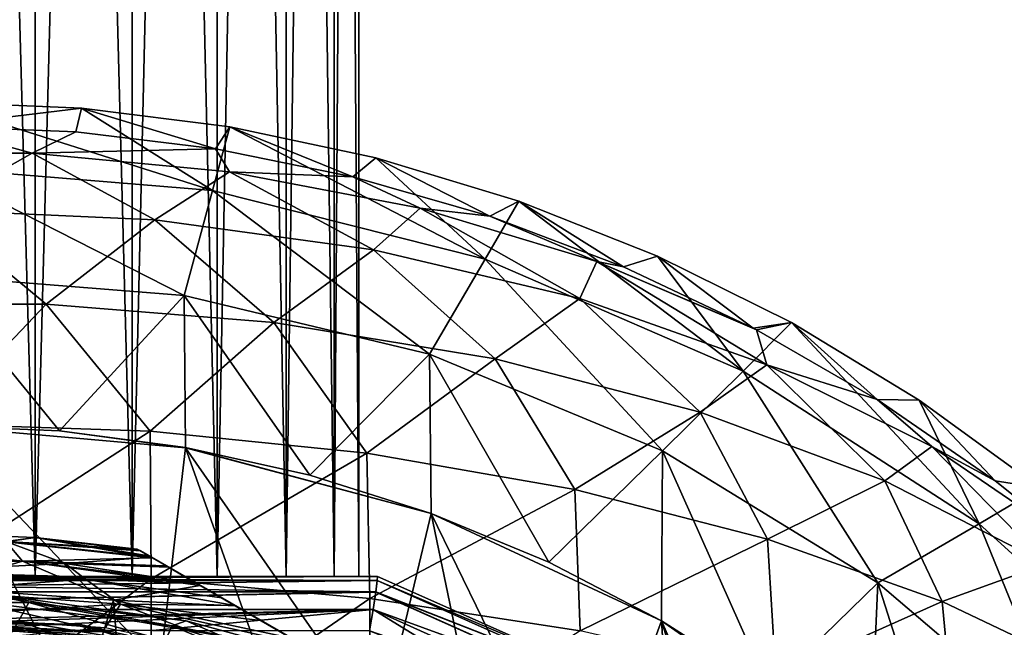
# Model space of a CAD drawing. Header units: metres. Extents: x -109 to 109, y -432 to 89.
# Tile 918 of 955: x 1 to 17, y 20 to 30. Entities that reach past the tile are written whole.
import ezdxf

# ---------------------------------------------------------------- set-up
doc = ezdxf.new("R2010")
doc.units = ezdxf.units.M
doc.layers.add('solid_506360_24502164', color=7, linetype='CONTINUOUS')
doc.layers.add('solid_506360_24502164_01', color=7, linetype='CONTINUOUS')

msp = doc.modelspace()

# ---------------------------------------------------------------- linework, layer by layer
at = {"layer": 'solid_506360_24502164'}
for points in [[(-1.622746, 28.195265, 37.439716), (1.624319, 28.195032, 37.438759), (-0.003889, 27.269953, 34.170803)], [(1.624319, 28.195032, 37.438759), (3.621531, 27.106808, 34.404026), (-0.003889, 27.269953, 34.170803)], [(4.098812, 25.878878, 99.505043), (4.564432, 27.585901, 75.761192), (-0.00002, 27.960972, 75.761192)], [(0, 26.201462, 99.505043), (4.098812, 25.878878, 99.505043), (-0.00002, 27.960972, 75.761192)], [(-0.003889, 27.269953, 34.170803), (1.851156, 25.734934, 31.219484), (-1.870343, 25.734344, 31.221256)], [(2.070764, 23.66898, 123.140602), (4.098812, 25.878878, 99.505043), (0, 26.201462, 99.505043)], [(0, 23.75939, 123.140602), (2.070764, 23.66898, 123.140602), (0, 26.201462, 99.505043)], [(-1.870343, 25.734344, 31.221256), (1.851156, 25.734934, 31.219484), (-0.004604, 23.784609, 28.449921)], [(1.851156, 25.734934, 31.219484), (3.545314, 23.666098, 28.661633), (-0.004604, 23.784609, 28.449921)], [(4.125146, 23.395884, 123.161255), (2.070764, 23.66898, 123.140602), (0, 23.75939, 123.140602)], [(7.249897, 21.299976, 482.867004), (-7.249897, 21.299976, 482.867004), (-7.249827, 21.299999, 482.87384)], [(-7.246355, 21.233597, 499.484924), (7.249897, 21.299976, 499.132996), (-7.249897, 21.299976, 499.132996)], [(7.249827, 21.299999, 482.87384), (-7.249827, 21.299999, 482.87384), (-1.675177, 21.299999, 484.2034)], [(7.249827, 21.299999, 499.12616), (1.675177, 21.299999, 497.7966), (-7.249827, 21.299999, 499.12616)], [(0.000096, 21.299999, 482.718719), (7.249897, 21.299976, 482.867004), (-7.249827, 21.299999, 482.87384)], [(0.000006, 21.299999, 499.281281), (7.249827, 21.299999, 499.12616), (-7.249827, 21.299999, 499.12616)], [(-7.221748, 21.046591, 499.793152), (7.246283, 21.232952, 499.486603), (-7.246355, 21.233597, 499.484924)], [(-7.246355, 21.233597, 482.515076), (7.221748, 21.046591, 482.206848), (-7.221748, 21.046591, 482.206848)], [(7.249827, 21.299999, 482.87384), (-1.675177, 21.299999, 484.2034), (0, 21.299999, 484)], [(-7.178686, 20.761307, 500.017059), (7.22147, 21.044649, 499.795349), (-7.221748, 21.046591, 499.793152)], [(-7.221748, 21.046591, 482.206848), (7.221748, 21.046591, 482.206848), (-7.178686, 20.761309, 481.982941)], [(1.400904, 20.570253, 762.946167), (1.568396, 20.873924, 762.27124), (-1.621298, 20.877432, 762.842468)], [(7.178409, 20.759544, 500.017975), (-7.123383, 20.414766, 500.125549), (-3.582599, 20.420036, 500.234802)], [(2.432161, 20.512039, 740.215393), (-1.175009, 20.643862, 740.855591), (-0.385206, 20.570345, 741.405762)]]:
    msp.add_3dface(points, dxfattribs=at)
at = {"layer": 'solid_506360_24502164_01'}
for points in [[(0, 21.299999, 484), (0, 81.300003, 484), (1.675177, 81.300003, 484.2034)], [(1.675177, 21.299999, 484.2034), (0, 21.299999, 484), (1.675177, 81.300003, 484.2034)], [(1.675177, 21.299999, 497.7966), (1.675177, 81.300003, 497.7966), (0, 81.300003, 498)], [(1.675177, 21.299999, 497.7966), (0, 81.300003, 498), (0, 21.299999, 498)], [(1.675177, 21.299999, 484.2034), (1.675177, 81.300003, 484.2034), (3.253016, 81.300003, 484.801788)], [(3.253016, 21.299999, 484.801788), (1.675177, 21.299999, 484.2034), (3.253016, 81.300003, 484.801788)], [(3.253016, 21.299999, 497.198212), (3.253016, 81.300003, 497.198212), (1.675177, 81.300003, 497.7966)], [(1.675177, 21.299999, 497.7966), (3.253016, 21.299999, 497.198212), (1.675177, 81.300003, 497.7966)], [(3.253016, 21.299999, 484.801788), (3.253016, 81.300003, 484.801788), (4.641816, 81.300003, 485.760406)], [(4.641816, 21.299999, 485.760406), (3.253016, 21.299999, 484.801788), (4.641816, 81.300003, 485.760406)], [(4.641816, 21.299999, 496.239594), (4.641816, 81.300003, 496.239594), (3.253016, 81.300003, 497.198212)], [(3.253016, 21.299999, 497.198212), (4.641816, 21.299999, 496.239594), (3.253016, 81.300003, 497.198212)], [(4.641816, 21.299999, 485.760406), (4.641816, 81.300003, 485.760406), (5.760857, 81.300003, 487.023499)], [(5.760857, 21.299999, 487.023499), (4.641816, 21.299999, 485.760406), (5.760857, 81.300003, 487.023499)], [(5.760857, 21.299999, 494.976501), (5.760857, 81.300003, 494.976501), (4.641816, 81.300003, 496.239594)], [(4.641816, 21.299999, 496.239594), (5.760857, 21.299999, 494.976501), (4.641816, 81.300003, 496.239594)], [(5.760857, 21.299999, 487.023499), (5.760857, 81.300003, 487.023499), (6.545097, 81.300003, 488.517731)], [(6.545097, 21.299999, 488.517731), (5.760857, 21.299999, 487.023499), (6.545097, 81.300003, 488.517731)], [(6.545097, 21.299999, 493.482269), (6.545097, 81.300003, 493.482269), (5.760857, 81.300003, 494.976501)], [(5.760857, 21.299999, 494.976501), (6.545097, 21.299999, 493.482269), (5.760857, 81.300003, 494.976501)], [(6.545097, 21.299999, 488.517731), (6.545097, 81.300003, 488.517731), (6.948955, 81.300003, 490.156219)], [(6.948955, 21.299999, 490.156219), (6.545097, 21.299999, 488.517731), (6.948955, 81.300003, 490.156219)], [(6.948955, 21.299999, 491.843781), (6.948955, 81.300003, 491.843781), (6.545097, 81.300003, 493.482269)], [(6.545097, 21.299999, 493.482269), (6.948955, 21.299999, 491.843781), (6.545097, 81.300003, 493.482269)], [(6.948955, 21.299999, 490.156219), (6.948955, 81.300003, 490.156219), (6.948955, 81.300003, 491.843781)], [(6.948955, 21.299999, 491.843781), (6.948955, 21.299999, 490.156219), (6.948955, 81.300003, 491.843781)], [(0.000266, 29.030123, 52.000668), (-0.00002, 27.960972, 75.761192), (4.564432, 27.585901, 75.761192)], [(2.430726, 28.928181, 52.000668), (0.000266, 29.030123, 52.000668), (4.564432, 27.585901, 75.761192)], [(0.006528, 28.636248, 40.721565), (0.000266, 29.030123, 52.000668), (2.430726, 28.928181, 52.000668)], [(2.336996, 28.541212, 40.735413), (0.006528, 28.636248, 40.721565), (2.430726, 28.928181, 52.000668)], [(4.610167, 28.264894, 40.783188), (2.336996, 28.541212, 40.735413), (2.430726, 28.928181, 52.000668)], [(4.844728, 28.623009, 52.000668), (2.430726, 28.928181, 52.000668), (4.564432, 27.585901, 75.761192)], [(4.610167, 28.264894, 40.783188), (2.430726, 28.928181, 52.000668), (4.844728, 28.623009, 52.000668)], [(-1.622746, 28.195265, 37.439716), (0.006528, 28.636248, 40.721565), (1.624319, 28.195032, 37.438759)], [(1.624319, 28.195032, 37.438759), (0.006528, 28.636248, 40.721565), (2.336996, 28.541212, 40.735413)], [(4.844728, 28.623009, 52.000668), (4.564432, 27.585901, 75.761192), (9.006427, 26.470743, 75.761192)], [(6.851751, 27.809517, 40.862099), (4.610167, 28.264894, 40.783188), (4.844728, 28.623009, 52.000668)], [(7.224137, 28.116896, 52.000668), (4.844728, 28.623009, 52.000668), (9.006427, 26.470743, 75.761192)], [(6.851751, 27.809517, 40.862099), (4.844728, 28.623009, 52.000668), (7.224137, 28.116896, 52.000668)], [(1.624319, 28.195032, 37.438759), (2.336996, 28.541212, 40.735413), (4.610167, 28.264894, 40.783188)], [(1.624319, 28.195032, 37.438759), (4.610167, 28.264894, 40.783188), (4.840738, 27.893364, 37.835526)], [(4.840738, 27.893364, 37.835526), (4.610167, 28.264894, 40.783188), (6.851751, 27.809517, 40.862099)], [(1.624319, 28.195032, 37.438759), (4.840738, 27.893364, 37.835526), (3.621531, 27.106808, 34.404026)], [(9.081391, 27.167307, 40.971279), (6.851751, 27.809517, 40.862099), (7.224137, 28.116896, 52.000668)], [(9.553492, 27.413115, 52.000668), (7.224137, 28.116896, 52.000668), (9.006427, 26.470743, 75.761192)], [(9.081391, 27.167307, 40.971279), (7.224137, 28.116896, 52.000668), (9.553492, 27.413115, 52.000668)], [(4.840738, 27.893364, 37.835526), (7.187196, 26.619654, 35.13131), (3.621531, 27.106808, 34.404026)], [(4.840738, 27.893364, 37.835526), (6.851751, 27.809517, 40.862099), (7.943506, 27.299324, 38.643387)], [(4.840738, 27.893364, 37.835526), (7.943506, 27.299324, 38.643387), (7.187196, 26.619654, 35.13131)], [(7.943506, 27.299324, 38.643387), (6.851751, 27.809517, 40.862099), (9.081391, 27.167307, 40.971279)], [(4.098812, 25.878878, 99.505043), (8.096697, 24.919071, 99.505043), (4.564432, 27.585901, 75.761192)], [(8.096697, 24.919071, 99.505043), (9.006427, 26.470743, 75.761192), (4.564432, 27.585901, 75.761192)], [(-0.003889, 27.269953, 34.170803), (3.621531, 27.106808, 34.404026), (1.851156, 25.734934, 31.219484)], [(7.943506, 27.299324, 38.643387), (10.544733, 25.825191, 36.321774), (7.187196, 26.619654, 35.13131)], [(7.943506, 27.299324, 38.643387), (9.081391, 27.167307, 40.971279), (10.823616, 26.432058, 39.81826)], [(7.943506, 27.299324, 38.643387), (10.823616, 26.432058, 39.81826), (10.544733, 25.825191, 36.321774)], [(9.553492, 27.413115, 52.000668), (9.006427, 26.470743, 75.761192), (13.206794, 24.645416, 75.761192)], [(11.259121, 26.344967, 41.116661), (9.081391, 27.167307, 40.971279), (9.553492, 27.413115, 52.000668)], [(11.814618, 26.517218, 52.000668), (9.553492, 27.413115, 52.000668), (13.206794, 24.645416, 75.761192)], [(11.259121, 26.344967, 41.116661), (9.553492, 27.413115, 52.000668), (11.814618, 26.517218, 52.000668)], [(10.823616, 26.432058, 39.81826), (9.081391, 27.167307, 40.971279), (11.259121, 26.344967, 41.116661)], [(3.621531, 27.106808, 34.404026), (5.562727, 25.43614, 31.706055), (1.851156, 25.734934, 31.219484)], [(3.621531, 27.106808, 34.404026), (7.187196, 26.619654, 35.13131), (5.562727, 25.43614, 31.706055)], [(7.187196, 26.619654, 35.13131), (9.167066, 24.843031, 32.68829), (5.562727, 25.43614, 31.706055)], [(7.187196, 26.619654, 35.13131), (10.544733, 25.825191, 36.321774), (9.167066, 24.843031, 32.68829)], [(8.096697, 24.919071, 99.505043), (11.895215, 23.345673, 99.505043), (9.006427, 26.470743, 75.761192)], [(11.895215, 23.345673, 99.505043), (13.206794, 24.645416, 75.761192), (9.006427, 26.470743, 75.761192)], [(13.371112, 25.345598, 41.297001), (11.259121, 26.344967, 41.116661), (11.814618, 26.517218, 52.000668)], [(13.993886, 25.434607, 52.000668), (11.814618, 26.517218, 52.000668), (13.206794, 24.645416, 75.761192)], [(13.371112, 25.345598, 41.297001), (11.814618, 26.517218, 52.000668), (13.993886, 25.434607, 52.000668)], [(10.823616, 26.432058, 39.81826), (13.592379, 24.748833, 37.90583), (10.544733, 25.825191, 36.321774)], [(10.823616, 26.432058, 39.81826), (11.259121, 26.344967, 41.116661), (13.371112, 25.345598, 41.297001)], [(10.823616, 26.432058, 39.81826), (13.371112, 25.345598, 41.297001), (13.425615, 25.316975, 41.302185)], [(10.823616, 26.432058, 39.81826), (13.425615, 25.316975, 41.302185), (13.592379, 24.748833, 37.90583)], [(2.070764, 23.66898, 123.140602), (4.125769, 23.398434, 123.140602), (4.098812, 25.878878, 99.505043)], [(6.149374, 22.949812, 123.140602), (8.096697, 24.919071, 99.505043), (4.098812, 25.878878, 99.505043)], [(4.125769, 23.398434, 123.140602), (6.149374, 22.949812, 123.140602), (4.098812, 25.878878, 99.505043)], [(10.544733, 25.825191, 36.321774), (12.505542, 23.974899, 34.11039), (9.167066, 24.843031, 32.68829)], [(10.544733, 25.825191, 36.321774), (13.592379, 24.748833, 37.90583), (12.505542, 23.974899, 34.11039)], [(1.851156, 25.734934, 31.219484), (5.562727, 25.43614, 31.706055), (3.545314, 23.666098, 28.661633)], [(5.562727, 25.43614, 31.706055), (7.07965, 23.307135, 29.317572), (3.545314, 23.666098, 28.661633)], [(5.562727, 25.43614, 31.706055), (9.167066, 24.843031, 32.68829), (7.07965, 23.307135, 29.317572)], [(13.993886, 25.434607, 52.000668), (13.206794, 24.645416, 75.761192), (17.052843, 22.158894, 75.761192)], [(13.425615, 25.316975, 41.302185), (13.371112, 25.345598, 41.297001), (13.993886, 25.434607, 52.000668)], [(15.393184, 24.17972, 41.508312), (13.425615, 25.316975, 41.302185), (13.993886, 25.434607, 52.000668)], [(16.074038, 24.173815, 52.000668), (13.993886, 25.434607, 52.000668), (17.052843, 22.158894, 75.761192)], [(15.393184, 24.17972, 41.508312), (13.993886, 25.434607, 52.000668), (16.074038, 24.173815, 52.000668)], [(13.592379, 24.748833, 37.90583), (13.425615, 25.316975, 41.302185), (15.393184, 24.17972, 41.508312)], [(6.149374, 22.949812, 123.140602), (8.126177, 22.326529, 123.140602), (8.096697, 24.919071, 99.505043)], [(10.041132, 21.533331, 123.140602), (11.895215, 23.345673, 99.505043), (8.096697, 24.919071, 99.505043)], [(8.126177, 22.326529, 123.140602), (10.041132, 21.533331, 123.140602), (8.096697, 24.919071, 99.505043)], [(9.167066, 24.843031, 32.68829), (10.467782, 22.715137, 30.397743), (7.07965, 23.307135, 29.317572)], [(9.167066, 24.843031, 32.68829), (12.505542, 23.974899, 34.11039), (10.467782, 22.715137, 30.397743)], [(13.592379, 24.748833, 37.90583), (15.514084, 22.855165, 35.901062), (12.505542, 23.974899, 34.11039)], [(13.592379, 24.748833, 37.90583), (15.393184, 24.17972, 41.508312), (16.278555, 23.417765, 39.80756)], [(13.592379, 24.748833, 37.90583), (16.278555, 23.417765, 39.80756), (15.514084, 22.855165, 35.901062)], [(11.895215, 23.345673, 99.505043), (15.400833, 21.197428, 99.505043), (13.206794, 24.645416, 75.761192)], [(15.400833, 21.197428, 99.505043), (17.052843, 22.158894, 75.761192), (13.206794, 24.645416, 75.761192)], [(17.311918, 22.856043, 41.754154), (15.393184, 24.17972, 41.508312), (16.074038, 24.173815, 52.000668)], [(16.278555, 23.417765, 39.80756), (15.393184, 24.17972, 41.508312), (17.311918, 22.856043, 41.754154)], [(18.042078, 22.742723, 52.000668), (16.074038, 24.173815, 52.000668), (17.052843, 22.158894, 75.761192)], [(17.311918, 22.856043, 41.754154), (16.074038, 24.173815, 52.000668), (18.042078, 22.742723, 52.000668)], [(12.505542, 23.974899, 34.11039), (13.605864, 21.905125, 31.851303), (10.467782, 22.715137, 30.397743)], [(12.505542, 23.974899, 34.11039), (15.514084, 22.855165, 35.901062), (13.605864, 21.905125, 31.851303)], [(-0.00563, 21.365261, 26.116184), (-0.004604, 23.784609, 28.449921), (3.545314, 23.666098, 28.661633)], [(4.125146, 23.395884, 123.161255), (0, 23.75939, 123.140602), (0, 23.756773, 123.161255)], [(4.125392, 23.395828, 127), (4.125146, 23.395884, 123.161255), (0, 23.756773, 123.161255)], [(4.125392, 23.395828, 127), (0, 23.756773, 123.161255), (0, 23.756773, 127)], [(3.711829, 19.856033, 127), (4.125392, 23.395828, 127), (0, 23.756773, 127)], [(1.863748, 20.113829, 127), (3.711829, 19.856033, 127), (0, 23.756773, 127)], [(0, 20.200001, 127), (1.863748, 20.113829, 127), (0, 23.756773, 127)], [(3.565458, 21.260578, 26.327435), (-0.00563, 21.365261, 26.116184), (3.545314, 23.666098, 28.661633)], [(4.125146, 23.395884, 123.161255), (4.125769, 23.398434, 123.140602), (2.070764, 23.66898, 123.140602)], [(3.565458, 21.260578, 26.327435), (3.545314, 23.666098, 28.661633), (7.07965, 23.307135, 29.317572)], [(7.128315, 20.940773, 26.978888), (3.565458, 21.260578, 26.327435), (7.07965, 23.307135, 29.317572)], [(3.711829, 19.856033, 127), (5.527942, 19.428892, 127), (4.125392, 23.395828, 127)], [(4.125146, 23.395884, 123.161255), (8.125088, 22.324139, 123.161255), (4.125769, 23.398434, 123.140602)], [(4.125392, 23.395828, 127), (8.125088, 22.324139, 123.161255), (4.125146, 23.395884, 123.161255)], [(8.125218, 22.324089, 127), (8.125088, 22.324139, 123.161255), (4.125392, 23.395828, 127)], [(7.297035, 18.835947, 127), (8.125218, 22.324089, 127), (4.125392, 23.395828, 127)], [(5.527942, 19.428892, 127), (7.297035, 18.835947, 127), (4.125392, 23.395828, 127)], [(8.125088, 22.324139, 123.161255), (6.149374, 22.949812, 123.140602), (4.125769, 23.398434, 123.140602)], [(7.128315, 20.940773, 26.978888), (7.07965, 23.307135, 29.317572), (10.467782, 22.715137, 30.397743)], [(10.041132, 21.533331, 123.140602), (11.879668, 20.576252, 123.140602), (11.895215, 23.345673, 99.505043)], [(11.879668, 20.576252, 123.140602), (13.627797, 19.462574, 123.140602), (11.895215, 23.345673, 99.505043)], [(13.627797, 19.462574, 123.140602), (15.400833, 21.197428, 99.505043), (11.895215, 23.345673, 99.505043)], [(16.278555, 23.417765, 39.80756), (18.147871, 21.504862, 37.983829), (15.514084, 22.855165, 35.901062)], [(16.278555, 23.417765, 39.80756), (17.311918, 22.856043, 41.754154), (18.574461, 21.851274, 41.947685)], [(16.278555, 23.417765, 39.80756), (18.574461, 21.851274, 41.947685), (18.147871, 21.504862, 37.983829)], [(8.125088, 22.324139, 123.161255), (8.126177, 22.326529, 123.140602), (6.149374, 22.949812, 123.140602)], [(15.514084, 22.855165, 35.901062), (16.450621, 20.893602, 33.621342), (13.605864, 21.905125, 31.851303)], [(15.514084, 22.855165, 35.901062), (18.147871, 21.504862, 37.983829), (16.450621, 20.893602, 33.621342)], [(18.574461, 21.851274, 41.947685), (17.311918, 22.856043, 41.754154), (18.042078, 22.742723, 52.000668)], [(10.553284, 20.410496, 28.051004), (7.128315, 20.940773, 26.978888), (10.467782, 22.715137, 30.397743)], [(10.553284, 20.410496, 28.051004), (10.467782, 22.715137, 30.397743), (13.605864, 21.905125, 31.851303)], [(18.042078, 22.742723, 52.000668), (17.052843, 22.158894, 75.761192), (20.441391, 19.077881, 75.761192)], [(7.297035, 18.835947, 127), (9.004004, 18.082249, 127), (8.125218, 22.324089, 127)], [(8.125088, 22.324139, 123.161255), (11.87814, 20.57411, 123.161255), (8.126177, 22.326529, 123.140602)], [(8.125218, 22.324089, 127), (11.87814, 20.57411, 123.161255), (8.125088, 22.324139, 123.161255)], [(11.878369, 20.573977, 127), (11.87814, 20.57411, 123.161255), (8.125218, 22.324089, 127)], [(10.633857, 17.174429, 127), (11.878369, 20.573977, 127), (8.125218, 22.324089, 127)], [(9.004004, 18.082249, 127), (10.633857, 17.174429, 127), (8.125218, 22.324089, 127)], [(11.87814, 20.57411, 123.161255), (10.041132, 21.533331, 123.140602), (8.126177, 22.326529, 123.140602)], [(15.400833, 21.197428, 99.505043), (18.527231, 18.527231, 99.505043), (17.052843, 22.158894, 75.761192)], [(18.527231, 18.527231, 99.505043), (20.441391, 19.077881, 75.761192), (17.052843, 22.158894, 75.761192)], [(1.672511, 21.936333, 147.757355), (1.672511, 21.936333, 130.291641), (0, 22, 130.291641)], [(1.1956, 21.871231, 129.135635), (0, 22, 130.291641), (1.672511, 21.936333, 130.291641)], [(0, 22, 147.757355), (1.672511, 21.936333, 147.757355), (0, 22, 130.291641)], [(1.203784, 21.864664, 148.533813), (1.672511, 21.936333, 147.757355), (0, 22, 147.757355)], [(-1.203752, 21.864666, 148.533813), (-1.46907, 21.547663, 149.258041), (1.469073, 21.547663, 149.258041)], [(-1.203752, 21.864666, 148.533813), (1.469073, 21.547663, 149.258041), (1.203784, 21.864664, 148.533813)], [(1.1956, 21.871231, 129.135635), (2.164264, 21.509573, 128.011368), (0, 21.618181, 128.011368)], [(1.1956, 21.871231, 129.135635), (1.672511, 21.936333, 130.291641), (3.335342, 21.745701, 130.291641)], [(1.1956, 21.871231, 129.135635), (3.567855, 21.61146, 129.136353), (2.164264, 21.509573, 128.011368)], [(1.1956, 21.871231, 129.135635), (3.335342, 21.745701, 130.291641), (3.388072, 21.715256, 129.736801)], [(1.1956, 21.871231, 129.135635), (3.388072, 21.715256, 129.736801), (3.552474, 21.620338, 129.174316)], [(1.1956, 21.871231, 129.135635), (3.552474, 21.620338, 129.174316), (3.567855, 21.61146, 129.136353)], [(1.203784, 21.864664, 148.533813), (3.580679, 21.604055, 148.530182), (1.672511, 21.936333, 147.757355)], [(1.203784, 21.864664, 148.533813), (1.469073, 21.547663, 149.258041), (3.580679, 21.604055, 148.530182)], [(1.672511, 21.936333, 147.757355), (3.580679, 21.604055, 148.530182), (3.523934, 21.636816, 148.437332)], [(1.672511, 21.936333, 147.757355), (3.523934, 21.636816, 148.437332), (3.379281, 21.720331, 148.088684)], [(1.672511, 21.936333, 147.757355), (3.379281, 21.720331, 148.088684), (3.335342, 21.745701, 147.757355)], [(1.672511, 21.936333, 130.291641), (3.335342, 21.745701, 147.757355), (3.335342, 21.745701, 130.291641)], [(1.672511, 21.936333, 147.757355), (3.335342, 21.745701, 147.757355), (1.672511, 21.936333, 130.291641)], [(13.740911, 19.681667, 29.496511), (10.553284, 20.410496, 28.051004), (13.605864, 21.905125, 31.851303)], [(13.740911, 19.681667, 29.496511), (13.605864, 21.905125, 31.851303), (16.450621, 20.893602, 33.621342)], [(3.335342, 21.745701, 147.757355), (17.164658, 13.761341, 147.757355), (17.164658, 13.761341, 130.291641)], [(3.335342, 21.745701, 130.291641), (3.335342, 21.745701, 147.757355), (17.164658, 13.761341, 130.291641)], [(17.111927, 13.791785, 129.736801), (3.335342, 21.745701, 130.291641), (17.164658, 13.761341, 130.291641)], [(3.335342, 21.745701, 147.757355), (3.379281, 21.720331, 148.088684), (17.164658, 13.761341, 147.757355)], [(17.111927, 13.791785, 129.736801), (3.388072, 21.715256, 129.736801), (3.335342, 21.745701, 130.291641)], [(3.379281, 21.720331, 148.088684), (17.120678, 13.786733, 148.088852), (17.164658, 13.761341, 147.757355)], [(3.379281, 21.720331, 148.088684), (3.523934, 21.636816, 148.437332), (17.120678, 13.786733, 148.088852)], [(16.947525, 13.886703, 129.174316), (3.552474, 21.620338, 129.174316), (3.388072, 21.715256, 129.736801)], [(17.111927, 13.791785, 129.736801), (16.947525, 13.886703, 129.174316), (3.388072, 21.715256, 129.736801)], [(1.469073, 21.547663, 149.258041), (-1.46907, 21.547663, 149.258041), (0, 21.121321, 149.878677)], [(0, 21.402304, 127.603081), (0, 21.618181, 128.011368), (2.164264, 21.509573, 128.011368)], [(1.469073, 21.547663, 149.258041), (0, 21.121321, 149.878677), (2.951976, 20.914015, 149.878677)], [(2.496028, 21.256258, 127.603081), (0, 21.402304, 127.603081), (2.164264, 21.509573, 128.011368)], [(1.469073, 21.547663, 149.258041), (3.806454, 21.473703, 148.812103), (3.580679, 21.604055, 148.530182)], [(1.469073, 21.547663, 149.258041), (2.951976, 20.914015, 149.878677), (4.362458, 21.152695, 149.257721)], [(1.469073, 21.547663, 149.258041), (4.362458, 21.152695, 149.257721), (4.265846, 21.208473, 149.194809)], [(1.469073, 21.547663, 149.258041), (4.265846, 21.208473, 149.194809), (3.806454, 21.473703, 148.812103)], [(3.847684, 21.4499, 128.598984), (2.164264, 21.509573, 128.011368), (3.567855, 21.61146, 129.136353)], [(2.496028, 21.256258, 127.603081), (2.164264, 21.509573, 128.011368), (4.306782, 21.184839, 128.011368)], [(3.847684, 21.4499, 128.598984), (4.306782, 21.184839, 128.011368), (2.164264, 21.509573, 128.011368)], [(3.523934, 21.636816, 148.437332), (16.975912, 13.870314, 148.437607), (17.120678, 13.786733, 148.088852)], [(3.523934, 21.636816, 148.437332), (3.580679, 21.604055, 148.530182), (16.975912, 13.870314, 148.437607)], [(16.932144, 13.895582, 129.136353), (3.567855, 21.61146, 129.136353), (3.552474, 21.620338, 129.174316)], [(16.947525, 13.886703, 129.174316), (16.932144, 13.895582, 129.136353), (3.552474, 21.620338, 129.174316)], [(16.652317, 14.057141, 128.598984), (3.847684, 21.4499, 128.598984), (3.567855, 21.61146, 129.136353)], [(16.932144, 13.895582, 129.136353), (16.652317, 14.057141, 128.598984), (3.567855, 21.61146, 129.136353)], [(3.580679, 21.604055, 148.530182), (16.919304, 13.902996, 148.530212), (16.975912, 13.870314, 148.437607)], [(3.580679, 21.604055, 148.530182), (3.806454, 21.473703, 148.812103), (16.919304, 13.902996, 148.530212)], [(11.87814, 20.57411, 123.161255), (11.879668, 20.576252, 123.140602), (10.041132, 21.533331, 123.140602)], [(18.147871, 21.504862, 37.983829), (18.967747, 19.693275, 35.643936), (16.450621, 20.893602, 33.621342)], [(-0.005638, 18.583757, 24.227812), (-0.00563, 21.365261, 26.116184), (3.565458, 21.260578, 26.327435)], [(0, 21.071312, 127.279015), (0, 21.402304, 127.603081), (2.496028, 21.256258, 127.603081)], [(3.806454, 21.473703, 148.812103), (16.693419, 14.033411, 148.812241), (16.919304, 13.902996, 148.530212)], [(3.806454, 21.473703, 148.812103), (4.265846, 21.208473, 149.194809), (16.693419, 14.033411, 148.812241)], [(3.847684, 21.4499, 128.598984), (16.193218, 14.322203, 128.011368), (4.306782, 21.184839, 128.011368)], [(16.652317, 14.057141, 128.598984), (16.193218, 14.322203, 128.011368), (3.847684, 21.4499, 128.598984)], [(0.000006, 21.299999, 499.281281), (-7.249897, 21.299976, 499.132996), (7.249827, 21.299999, 499.12616)], [(7.249827, 21.299999, 499.12616), (-7.249897, 21.299976, 499.132996), (7.249897, 21.299976, 499.132996)], [(7.246254, 21.232693, 482.512726), (-7.249897, 21.299976, 482.867004), (7.249897, 21.299976, 482.867004)], [(-7.246355, 21.233597, 482.515076), (-7.249897, 21.299976, 482.867004), (7.246254, 21.232693, 482.512726)], [(-7.249827, 21.299999, 499.12616), (1.675177, 21.299999, 497.7966), (0, 21.299999, 498)], [(0.000096, 21.299999, 482.718719), (-7.249827, 21.299999, 482.87384), (7.249827, 21.299999, 482.87384)], [(-7.246355, 21.233597, 499.484924), (7.246283, 21.232952, 499.486603), (7.249897, 21.299976, 499.132996)], [(-7.246355, 21.233597, 482.515076), (7.246254, 21.232693, 482.512726), (7.221748, 21.046591, 482.206848)], [(-7.221748, 21.046591, 499.793152), (7.22147, 21.044649, 499.795349), (7.246283, 21.232952, 499.486603)], [(3.566262, 18.492704, 24.437784), (-0.005638, 18.583757, 24.227812), (3.565458, 21.260578, 26.327435)], [(7.249827, 21.299999, 482.87384), (0, 21.299999, 484), (1.675177, 21.299999, 484.2034)], [(3.064206, 20.847322, 127.279015), (0, 21.071312, 127.279015), (2.496028, 21.256258, 127.603081)], [(0.000096, 21.299999, 482.718719), (7.249827, 21.299999, 482.87384), (7.249897, 21.299976, 482.867004)], [(7.249827, 21.299999, 482.87384), (1.675177, 21.299999, 484.2034), (3.253016, 21.299999, 484.801788)], [(7.249827, 21.299999, 499.12616), (3.253016, 21.299999, 497.198212), (1.675177, 21.299999, 497.7966)], [(4.713338, 20.950115, 127.707825), (2.496028, 21.256258, 127.603081), (4.306782, 21.184839, 128.011368)], [(4.713338, 20.950115, 127.707825), (4.925505, 20.82762, 127.602798), (2.496028, 21.256258, 127.603081)], [(3.064206, 20.847322, 127.279015), (2.496028, 21.256258, 127.603081), (4.925505, 20.82762, 127.602798)], [(7.249827, 21.299999, 482.87384), (3.253016, 21.299999, 484.801788), (4.641816, 21.299999, 485.760406)], [(7.249827, 21.299999, 499.12616), (4.641816, 21.299999, 496.239594), (3.253016, 21.299999, 497.198212)], [(3.566262, 18.492704, 24.437784), (3.565458, 21.260578, 26.327435), (7.128315, 20.940773, 26.978888)], [(4.265846, 21.208473, 149.194809), (16.234152, 14.298569, 149.194809), (16.693419, 14.033411, 148.812241)], [(4.265846, 21.208473, 149.194809), (4.362458, 21.152695, 149.257721), (16.234152, 14.298569, 149.194809)], [(4.306782, 21.184839, 128.011368), (16.193218, 14.322203, 128.011368), (15.786685, 14.556914, 127.707832)], [(4.713338, 20.950115, 127.707825), (4.306782, 21.184839, 128.011368), (15.786685, 14.556914, 127.707832)], [(7.249827, 21.299999, 482.87384), (4.641816, 21.299999, 485.760406), (5.760857, 21.299999, 487.023499)], [(7.249827, 21.299999, 499.12616), (5.760857, 21.299999, 494.976501), (4.641816, 21.299999, 496.239594)], [(7.249827, 21.299999, 482.87384), (5.760857, 21.299999, 487.023499), (6.545097, 21.299999, 488.517731)], [(7.249827, 21.299999, 499.12616), (6.545097, 21.299999, 493.482269), (5.760857, 21.299999, 494.976501)], [(7.249827, 21.299999, 482.87384), (6.545097, 21.299999, 488.517731), (6.948955, 21.299999, 490.156219)], [(7.249827, 21.299999, 499.12616), (6.948955, 21.299999, 491.843781), (6.545097, 21.299999, 493.482269)], [(7.249827, 21.299999, 482.87384), (6.948955, 21.299999, 490.156219), (6.948955, 21.299999, 491.843781)], [(7.249827, 21.299999, 482.87384), (6.948955, 21.299999, 491.843781), (7.249827, 21.299999, 499.12616)], [(7.22147, 21.044649, 499.795349), (10.916075, 19.600666, 499.486603), (7.246283, 21.232952, 499.486603)], [(7.221748, 21.046591, 482.206848), (7.246254, 21.232693, 482.512726), (10.916011, 19.600409, 482.512726)], [(7.246254, 21.232693, 482.512726), (7.249897, 21.299976, 482.867004), (10.932724, 19.665339, 482.867004)], [(10.916011, 19.600409, 482.512726), (7.246254, 21.232693, 482.512726), (10.932724, 19.665339, 482.867004)], [(7.246283, 21.232952, 499.486603), (10.932724, 19.665339, 499.132996), (7.249897, 21.299976, 499.132996)], [(7.246283, 21.232952, 499.486603), (10.916075, 19.600666, 499.486603), (10.932724, 19.665339, 499.132996)], [(10.932724, 19.665339, 499.132996), (7.249827, 21.299999, 499.12616), (7.249897, 21.299976, 499.132996)], [(10.932724, 19.665339, 499.132996), (7.249827, 21.299999, 482.87384), (7.249827, 21.299999, 499.12616)], [(10.932724, 19.665339, 499.132996), (7.249897, 21.299976, 482.867004), (7.249827, 21.299999, 482.87384)], [(10.932724, 19.665339, 499.132996), (10.932724, 19.665339, 482.867004), (7.249897, 21.299976, 482.867004)], [(13.627797, 19.462574, 123.140602), (15.272217, 18.200769, 123.140602), (15.400833, 21.197428, 99.505043)], [(15.272217, 18.200769, 123.140602), (16.800409, 16.800444, 123.140602), (15.400833, 21.197428, 99.505043)], [(16.800409, 16.800444, 123.140602), (18.527231, 18.527231, 99.505043), (15.400833, 21.197428, 99.505043)], [(-7.178686, 20.761309, 481.982941), (7.221748, 21.046591, 482.206848), (7.178307, 20.758902, 481.981689)], [(-7.178686, 20.761307, 500.017059), (7.178409, 20.759544, 500.017975), (7.22147, 21.044649, 499.795349)], [(-1.621298, 20.877432, 762.842468), (1.568396, 20.873924, 762.27124), (0.841873, 21.026134, 761.710754)], [(0, 21.121321, 149.878677), (0, 16.878679, 154.121323), (1.654354, 16.797409, 154.121323)], [(2.951976, 20.914015, 149.878677), (0, 21.121321, 149.878677), (1.654354, 16.797409, 154.121323)], [(3.064206, 20.847322, 127.279015), (0, 20.657227, 127.071381), (0, 21.071312, 127.279015)], [(0.575733, 20.907581, 761.064453), (0.841873, 21.026134, 761.710754), (3.907195, 20.496462, 760.470642)], [(1.568396, 20.873924, 762.27124), (4.136303, 20.57803, 761.127075), (0.841873, 21.026134, 761.710754)], [(3.907195, 20.496462, 760.470642), (0.841873, 21.026134, 761.710754), (4.136303, 20.57803, 761.127075)], [(4.362458, 21.152695, 149.257721), (2.951976, 20.914015, 149.878677), (4.933623, 20.822931, 149.558197)], [(4.362458, 21.152695, 149.257721), (16.13755, 14.354342, 149.257706), (16.234152, 14.298569, 149.194809)], [(4.362458, 21.152695, 149.257721), (4.933623, 20.822931, 149.558197), (16.13755, 14.354342, 149.257706)], [(7.178307, 20.758902, 481.981689), (7.221748, 21.046591, 482.206848), (10.855527, 19.420681, 482.204102)], [(10.855677, 19.421148, 499.795349), (7.22147, 21.044649, 499.795349), (7.178409, 20.759544, 500.017975)], [(10.855677, 19.421148, 499.795349), (10.916075, 19.600666, 499.486603), (7.22147, 21.044649, 499.795349)], [(10.855527, 19.420681, 482.204102), (7.221748, 21.046591, 482.206848), (10.916011, 19.600409, 482.512726)], [(0.575733, 20.907581, 761.064453), (3.757921, 20.180098, 759.8479), (0.466331, 20.570076, 760.445068)], [(0.575733, 20.907581, 761.064453), (3.907195, 20.496462, 760.470642), (3.757921, 20.180098, 759.8479)], [(1.400904, 20.570253, 762.946167), (4.517999, 20.051317, 762.3797), (1.568396, 20.873924, 762.27124)], [(1.568396, 20.873924, 762.27124), (4.713497, 20.328005, 761.709412), (4.136303, 20.57803, 761.127075)], [(4.517999, 20.051317, 762.3797), (4.713497, 20.328005, 761.709412), (1.568396, 20.873924, 762.27124)], [(2.951976, 20.914015, 149.878677), (1.654354, 16.797409, 154.121323), (3.292817, 16.554371, 154.121323)], [(5.84601, 20.296165, 149.878677), (2.951976, 20.914015, 149.878677), (3.292817, 16.554371, 154.121323)], [(4.933623, 20.822931, 149.558197), (2.951976, 20.914015, 149.878677), (5.84601, 20.296165, 149.878677)], [(7.130754, 18.211718, 25.081453), (3.566262, 18.492704, 24.437784), (7.128315, 20.940773, 26.978888)], [(4.713338, 20.950115, 127.707825), (15.786685, 14.556914, 127.707832), (15.574496, 14.679421, 127.602806)], [(4.713338, 20.950115, 127.707825), (15.574496, 14.679421, 127.602806), (4.925505, 20.82762, 127.602798)], [(7.130754, 18.211718, 25.081453), (7.128315, 20.940773, 26.978888), (10.553284, 20.410496, 28.051004)], [(16.64856, 18.767406, 31.262403), (13.740911, 19.681667, 29.496511), (16.450621, 20.893602, 33.621342)], [(16.64856, 18.767406, 31.262403), (16.450621, 20.893602, 33.621342), (18.967747, 19.693275, 35.643936)], [(-7.178686, 20.761309, 481.982941), (7.178307, 20.758902, 481.981689), (0.001011, 20.421869, 481.727112)], [(-7.178686, 20.761307, 500.017059), (-7.123383, 20.414766, 500.125549), (7.178409, 20.759544, 500.017975)], [(7.178409, 20.759544, 500.017975), (-3.582599, 20.420036, 500.234802), (0.001387, 20.421869, 500.272888)], [(3.064206, 20.847322, 127.279015), (2.813562, 20.464722, 127.071381), (0, 20.657227, 127.071381)], [(7.178307, 20.758902, 481.981689), (3.585788, 20.420033, 481.765259), (0.001011, 20.421869, 481.727112)], [(7.178409, 20.759544, 500.017975), (0.001387, 20.421869, 500.272888), (3.585607, 20.420033, 500.234741)], [(3.064206, 20.847322, 127.279015), (5.574686, 19.890799, 127.071381), (2.813562, 20.464722, 127.071381)], [(6.033518, 20.187908, 127.278229), (5.574686, 19.890799, 127.071381), (3.064206, 20.847322, 127.279015)], [(3.064206, 20.847322, 127.279015), (4.925505, 20.82762, 127.602798), (5.349987, 20.582544, 127.445183)], [(6.033518, 20.187908, 127.278229), (3.064206, 20.847322, 127.279015), (5.349987, 20.582544, 127.445183)], [(7.178409, 20.759544, 500.017975), (3.585607, 20.420033, 500.234741), (7.122971, 20.414909, 500.125549)], [(7.178307, 20.758902, 481.981689), (7.122597, 20.415039, 481.874451), (3.585788, 20.420033, 481.765259)], [(4.925505, 20.82762, 127.602798), (15.574496, 14.679421, 127.602806), (15.150094, 14.92445, 127.445206)], [(5.349987, 20.582544, 127.445183), (4.925505, 20.82762, 127.602798), (15.150094, 14.92445, 127.445206)], [(4.933623, 20.822931, 149.558197), (5.84601, 20.296165, 149.878677), (15.566467, 14.684057, 149.558151)], [(4.933623, 20.822931, 149.558197), (15.566467, 14.684057, 149.558151), (16.13755, 14.354342, 149.257706)], [(10.758915, 19.149565, 481.981689), (7.122597, 20.415039, 481.874451), (7.178307, 20.758902, 481.981689)], [(7.178409, 20.759544, 500.017975), (7.122971, 20.414909, 500.125549), (8.89355, 19.70812, 500.125549)], [(10.758915, 19.149565, 481.981689), (7.178307, 20.758902, 481.981689), (10.855527, 19.420681, 482.204102)], [(10.759131, 19.150177, 500.017975), (7.178409, 20.759544, 500.017975), (8.89355, 19.70812, 500.125549)], [(10.855677, 19.421148, 499.795349), (7.178409, 20.759544, 500.017975), (10.759131, 19.150177, 500.017975)], [(-1.740481, 20.410879, 784.322632), (-0.676759, 20.556574, 784.885559), (1.863147, 20.447718, 783.617432)], [(-0.385164, 20.544144, 740.022156), (-1.175009, 20.643862, 740.855591), (2.432161, 20.512039, 740.215393)], [(2.907149, 20.395952, 784.173096), (-0.676759, 20.556574, 784.885559), (0.117674, 20.409824, 785.475769)], [(1.863147, 20.447718, 783.617432), (-0.676759, 20.556574, 784.885559), (2.907149, 20.395952, 784.173096)], [(-0.385206, 20.570345, 741.405762), (-0.378519, 20.253923, 742.055359), (3.155835, 19.976414, 741.414185)], [(3.211581, 20.288134, 740.764648), (-0.385206, 20.570345, 741.405762), (3.155835, 19.976414, 741.414185)], [(2.432161, 20.512039, 740.215393), (-0.385206, 20.570345, 741.405762), (3.211581, 20.288134, 740.764648)], [(3.211232, 20.261961, 739.381042), (-0.385164, 20.544144, 740.022156), (2.432161, 20.512039, 740.215393)], [(-0.378442, 20.203499, 739.384766), (-0.385164, 20.544144, 740.022156), (3.211232, 20.261961, 739.381042)], [(0, 20.657227, 127.071381), (2.813562, 20.464722, 127.071381), (0, 20.200001, 127)], [(0.466331, 20.570076, 760.445068), (3.757921, 20.180098, 759.8479), (0.594781, 20.047968, 759.889343)], [(1.095201, 20.093523, 763.54425), (4.177515, 19.623209, 762.968506), (1.400904, 20.570253, 762.946167)], [(4.177515, 19.623209, 762.968506), (4.517999, 20.051317, 762.3797), (1.400904, 20.570253, 762.946167)], [(3.907195, 20.496462, 760.470642), (4.136303, 20.57803, 761.127075), (5.754163, 20.13673, 760.836792)], [(4.713497, 20.328005, 761.709412), (5.754163, 20.13673, 760.836792), (4.136303, 20.57803, 761.127075)], [(5.349987, 20.582544, 127.445183), (15.150094, 14.92445, 127.445206), (14.466483, 15.319133, 127.278229)], [(6.033518, 20.187908, 127.278229), (5.349987, 20.582544, 127.445183), (14.466483, 15.319133, 127.278229)], [(10.633857, 17.174429, 127), (12.173201, 16.119949, 127), (11.878369, 20.573977, 127)], [(11.87814, 20.57411, 123.161255), (15.270551, 18.19875, 123.161255), (11.879668, 20.576252, 123.140602)], [(15.27049, 18.198778, 127), (15.270551, 18.19875, 123.161255), (11.87814, 20.57411, 123.161255)], [(15.27049, 18.198778, 127), (11.87814, 20.57411, 123.161255), (11.878369, 20.573977, 127)], [(14.92791, 13.608725, 127), (15.27049, 18.198778, 127), (11.878369, 20.573977, 127)], [(13.608725, 14.92791, 127), (14.92791, 13.608725, 127), (11.878369, 20.573977, 127)], [(12.173201, 16.119949, 127), (13.608725, 14.92791, 127), (11.878369, 20.573977, 127)], [(15.270551, 18.19875, 123.161255), (13.627797, 19.462574, 123.140602), (11.879668, 20.576252, 123.140602)], [(5.93644, 19.707121, 739.589722), (2.432161, 20.512039, 740.215393), (3.211581, 20.288134, 740.764648)], [(3.211232, 20.261961, 739.381042), (2.432161, 20.512039, 740.215393), (5.93644, 19.707121, 739.589722)], [(3.907195, 20.496462, 760.470642), (6.93001, 19.212225, 759.260803), (3.757921, 20.180098, 759.8479)], [(3.907195, 20.496462, 760.470642), (5.754163, 20.13673, 760.836792), (7.11562, 19.503603, 759.887024)], [(3.907195, 20.496462, 760.470642), (7.11562, 19.503603, 759.887024), (6.93001, 19.212225, 759.260803)]]:
    msp.add_3dface(points, dxfattribs=at)

doc.saveas('drawing.dxf')
